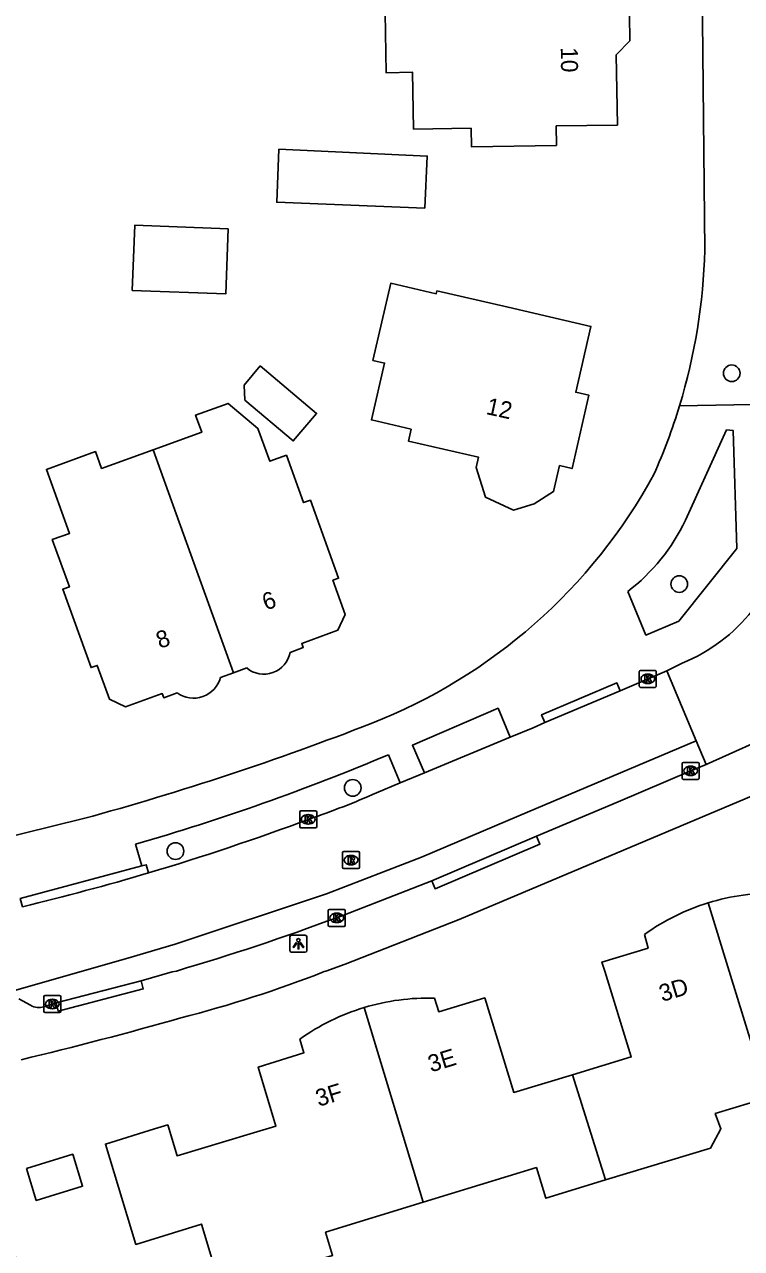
# Model space of a CAD drawing. Extents: x 161772 to 163123, y 383092 to 383917.
# Drawn here: x 162234.6 to 162276.8, y 383483.7 to 383555.7 of the extents above; entities that cross this region are included whole.
import ezdxf

# ---------------------------------------------------------------- set-up
doc = ezdxf.new("R2010")
doc.units = 0
for name, color, linetype in [('IMGEO_Boom', 7, 'Continuous'), ('IMGEO_Kolk', 7, 'Continuous'), ('IMGEO_Lichtpunt', 7, 'Continuous'), ('IMGEO_Pand', 7, 'Continuous'), ('IMGEO_Pand_nummerreeks', 7, 'Continuous'), ('IMGEO_Rijbaan_lokaal_gesloten', 7, 'Continuous'), ('IMGEO_Rijbaan_lokaal_open', 7, 'Continuous'), ('IMGEO_Rioolput', 7, 'Continuous'), ('IMGEO_Voetpad_gesloten', 7, 'Continuous'), ('IMGEO_Voetpad_open', 7, 'Continuous')]:
    doc.layers.add(name, color=color, linetype=linetype)

msp = doc.modelspace()

# ---------------------------------------------------------------- linework, layer by layer
at = {"layer": 'IMGEO_Boom'}
for centre in [(162276.194, 383535.151), (162273.111, 383522.755), (162253.915, 383510.771), (162243.495, 383507.051)]:
    msp.add_circle(centre, 0.489, dxfattribs=at)
at = {"layer": 'IMGEO_Kolk'}
for p, q in [((162270.763, 383516.756), (162270.763, 383517.608)), ((162270.838, 383517.682), (162271.69, 383517.682)), ((162271.251, 383517.462), (162271.276, 383517.462)), ((162271.764, 383517.608), (162271.764, 383516.756)), ((162271.69, 383516.682), (162270.838, 383516.682)), ((162271.274, 383516.902), (162271.249, 383516.902)), ((162273.283, 383511.345), (162273.283, 383512.197)), ((162273.358, 383512.271), (162274.21, 383512.271)), ((162274.284, 383512.197), (162274.284, 383511.345)), ((162273.794, 383511.491), (162273.769, 383511.491)), ((162273.771, 383512.051), (162273.796, 383512.051)), ((162274.21, 383511.271), (162273.358, 383511.271)), ((162250.799, 383508.491), (162250.799, 383509.343)), ((162250.874, 383509.417), (162251.726, 383509.417)), ((162251.8, 383509.343), (162251.8, 383508.491)), ((162251.31, 383508.637), (162251.285, 383508.637)), ((162251.287, 383509.197), (162251.312, 383509.197)), ((162251.726, 383508.417), (162250.874, 383508.417)), ((162252.477, 383502.697), (162252.477, 383503.549)), ((162252.552, 383503.623), (162253.404, 383503.623)), ((162253.478, 383503.549), (162253.478, 383502.697)), ((162252.988, 383502.843), (162252.963, 383502.843)), ((162252.965, 383503.403), (162252.99, 383503.403)), ((162253.404, 383502.623), (162252.552, 383502.623)), ((162235.753, 383497.63), (162235.753, 383498.482)), ((162235.828, 383498.556), (162236.68, 383498.556)), ((162236.754, 383498.482), (162236.754, 383497.63)), ((162236.264, 383497.776), (162236.239, 383497.776)), ((162236.241, 383498.336), (162236.266, 383498.336)), ((162236.68, 383497.556), (162235.828, 383497.556))]:
    msp.add_line(p, q, dxfattribs=at)
for points in [[(162270.763, 383516.756), (162270.763, 383517.608)], [(162270.838, 383517.682), (162271.69, 383517.682)], [(162271.084, 383517.382), (162271.207, 383517.382), (162271.207, 383517.231), (162271.337, 383517.382), (162271.501, 383517.382), (162271.355, 383517.231), (162271.508, 383516.982), (162271.356, 383516.982), (162271.271, 383517.146), (162271.207, 383517.079), (162271.207, 383516.982), (162271.084, 383516.982), (162271.084, 383517.382)], [(162271.764, 383517.608), (162271.764, 383516.756)], [(162271.69, 383516.682), (162270.838, 383516.682)], [(162273.283, 383511.345), (162273.283, 383512.197)], [(162273.358, 383512.271), (162274.21, 383512.271)], [(162274.284, 383512.197), (162274.284, 383511.345)], [(162273.604, 383511.971), (162273.727, 383511.971), (162273.727, 383511.82), (162273.857, 383511.971), (162274.021, 383511.971), (162273.875, 383511.82), (162274.028, 383511.571), (162273.876, 383511.571), (162273.791, 383511.735), (162273.727, 383511.668), (162273.727, 383511.571), (162273.604, 383511.571), (162273.604, 383511.971)], [(162274.21, 383511.271), (162273.358, 383511.271)], [(162250.799, 383508.491), (162250.799, 383509.343)], [(162250.874, 383509.417), (162251.726, 383509.417)], [(162251.8, 383509.343), (162251.8, 383508.491)], [(162251.12, 383509.117), (162251.243, 383509.117), (162251.243, 383508.966), (162251.373, 383509.117), (162251.537, 383509.117), (162251.391, 383508.966), (162251.544, 383508.717), (162251.392, 383508.717), (162251.307, 383508.881), (162251.243, 383508.814), (162251.243, 383508.717), (162251.12, 383508.717), (162251.12, 383509.117)], [(162251.726, 383508.417), (162250.874, 383508.417)], [(162252.477, 383502.697), (162252.477, 383503.549)], [(162252.552, 383503.623), (162253.404, 383503.623)], [(162253.478, 383503.549), (162253.478, 383502.697)], [(162252.798, 383503.323), (162252.921, 383503.323), (162252.921, 383503.172), (162253.051, 383503.323), (162253.215, 383503.323), (162253.069, 383503.172), (162253.222, 383502.923), (162253.07, 383502.923), (162252.985, 383503.087), (162252.921, 383503.02), (162252.921, 383502.923), (162252.798, 383502.923), (162252.798, 383503.323)], [(162253.404, 383502.623), (162252.552, 383502.623)], [(162235.753, 383497.63), (162235.753, 383498.482)], [(162235.828, 383498.556), (162236.68, 383498.556)], [(162236.754, 383498.482), (162236.754, 383497.63)], [(162236.074, 383498.256), (162236.197, 383498.256), (162236.197, 383498.105), (162236.327, 383498.256), (162236.491, 383498.256), (162236.345, 383498.105), (162236.498, 383497.856), (162236.346, 383497.856), (162236.261, 383498.02), (162236.197, 383497.953), (162236.197, 383497.856), (162236.074, 383497.856), (162236.074, 383498.256)], [(162236.68, 383497.556), (162235.828, 383497.556)]]:
    msp.add_lwpolyline(points, dxfattribs=at)
for centre, start, end in [((162270.84, 383517.606), 91.55205, 178.44795), ((162270.84, 383517.606), 91.55205, 178.44795), ((162271.688, 383517.606), 1.55205, 88.44795), ((162271.688, 383517.606), 1.55205, 88.44795), ((162270.84, 383516.758), 181.55205, 268.44795), ((162270.84, 383516.758), 181.55205, 268.44795), ((162271.688, 383516.758), 271.55205, 358.44795), ((162271.688, 383516.758), 271.55205, 358.44795), ((162273.36, 383512.195), 91.55205, 178.44795), ((162273.36, 383512.195), 91.55205, 178.44795), ((162274.208, 383512.195), 1.55205, 88.44795), ((162274.208, 383512.195), 1.55205, 88.44795), ((162273.36, 383511.347), 181.55205, 268.44795), ((162273.36, 383511.347), 181.55205, 268.44795), ((162274.208, 383511.347), 271.55205, 358.44795), ((162274.208, 383511.347), 271.55205, 358.44795), ((162250.876, 383509.341), 91.55205, 178.44795), ((162250.876, 383509.341), 91.55205, 178.44795), ((162251.724, 383509.341), 1.55205, 88.44795), ((162251.724, 383509.341), 1.55205, 88.44795), ((162250.876, 383508.493), 181.55205, 268.44795), ((162250.876, 383508.493), 181.55205, 268.44795), ((162251.724, 383508.493), 271.55205, 358.44795), ((162251.724, 383508.493), 271.55205, 358.44795), ((162252.554, 383503.547), 91.55205, 178.44795), ((162252.554, 383503.547), 91.55205, 178.44795), ((162253.402, 383503.547), 1.55205, 88.44795), ((162253.402, 383503.547), 1.55205, 88.44795), ((162252.554, 383502.699), 181.55205, 268.44795), ((162252.554, 383502.699), 181.55205, 268.44795), ((162253.402, 383502.699), 271.55205, 358.44795), ((162253.402, 383502.699), 271.55205, 358.44795), ((162235.83, 383498.48), 91.55205, 178.44795), ((162235.83, 383498.48), 91.55205, 178.44795), ((162236.678, 383498.48), 1.55205, 88.44795), ((162236.678, 383498.48), 1.55205, 88.44795), ((162235.83, 383497.632), 181.55205, 268.44795), ((162235.83, 383497.632), 181.55205, 268.44795), ((162236.678, 383497.632), 271.55205, 358.44795), ((162236.678, 383497.632), 271.55205, 358.44795)]:
    msp.add_arc(centre, 0.0765, start, end, dxfattribs=at)
for centre, major_axis, ratio, start_param, end_param in [((162271.25, 383517.182), (-0.387, 0.002), 0.722429, 4.712389, 7.853982), ((162271.275, 383517.182), (-0.39, 0.002), 0.717154, 1.570796, 4.712389), ((162273.77, 383511.771), (-0.387, 0.002), 0.722429, 4.712389, 7.853982), ((162273.795, 383511.771), (-0.39, 0.002), 0.717154, 1.570796, 4.712389), ((162251.286, 383508.917), (-0.387, 0.002), 0.722429, 4.712389, 7.853982), ((162251.311, 383508.917), (-0.39, 0.002), 0.717154, 1.570796, 4.712389), ((162252.964, 383503.123), (-0.387, 0.002), 0.722429, 4.712389, 7.853982), ((162252.989, 383503.123), (-0.39, 0.002), 0.717154, 1.570796, 4.712389), ((162236.24, 383498.056), (-0.387, 0.002), 0.722429, 4.712389, 7.853982), ((162236.265, 383498.056), (-0.39, 0.002), 0.717154, 1.570796, 4.712389)]:
    msp.add_ellipse(centre, major_axis=major_axis, ratio=ratio, start_param=start_param, end_param=end_param, dxfattribs=at)
at = {"layer": 'IMGEO_Lichtpunt'}
for p, q in [((162251.128, 383502.104), (162250.32, 383502.104)), ((162251.128, 383502.104), (162250.32, 383502.104)), ((162250.226, 383502.009), (162250.226, 383501.202)), ((162250.226, 383502.009), (162250.226, 383501.202)), ((162251.222, 383501.202), (162251.222, 383502.009)), ((162251.222, 383501.202), (162251.222, 383502.009)), ((162250.32, 383501.108), (162251.128, 383501.108)), ((162250.32, 383501.108), (162251.128, 383501.108))]:
    msp.add_line(p, q, dxfattribs=at)
for points in [[(162250.6, 383501.673), (162250.639, 383501.645), (162250.451, 383501.383), (162250.413, 383501.41), (162250.6, 383501.673)], [(162250.702, 383501.625), (162250.749, 383501.625), (162250.749, 383501.303), (162250.702, 383501.303), (162250.702, 383501.625)], [(162250.812, 383501.645), (162250.85, 383501.672), (162251.037, 383501.41), (162250.998, 383501.382), (162250.812, 383501.645)]]:
    msp.add_lwpolyline(points, dxfattribs=at)
msp.add_circle((162250.725, 383501.807), 0.0994, dxfattribs=at)
for centre, start, end in [((162250.32, 383502.009), 90, 180), ((162250.32, 383502.009), 90, 180), ((162251.128, 383502.009), 0, 90), ((162251.128, 383502.009), 0, 90), ((162250.32, 383501.202), 180, 270), ((162250.32, 383501.202), 180, 270), ((162251.128, 383501.202), 270, 0), ((162251.128, 383501.202), 270, 360)]:
    msp.add_arc(centre, 0.0946, start, end, dxfattribs=at)
at = {"layer": 'IMGEO_Pand'}
for points in [[(162257.351, 383557.573), (162255.804, 383557.554), (162255.878, 383552.827), (162257.44, 383552.851), (162257.493, 383549.514), (162260.878, 383549.567), (162260.895, 383548.478), (162265.894, 383548.557), (162265.876, 383549.696), (162269.472, 383549.753), (162269.407, 383553.884), (162270.205, 383554.708), (162270.182, 383556.228), (162269.402, 383556.984), (162269.39, 383557.722)], [(162258.156, 383544.856), (162258.298, 383547.924), (162249.573, 383548.328), (162249.446, 383545.212), (162258.156, 383544.856)], [(162246.598, 383543.656), (162241.098, 383543.859), (162240.956, 383540.022), (162246.456, 383539.819), (162246.598, 383543.656)], [(162257.358, 383531.873), (162257.194, 383531.164), (162261.319, 383530.213), (162261.181, 383529.615), (162261.717, 383527.865), (162263.362, 383527.107), (162264.591, 383527.482), (162265.727, 383528.193), (162266.079, 383529.721), (162266.813, 383529.551), (162267.806, 383533.859), (162267.028, 383534.038), (162267.921, 383537.912), (162263.049, 383539.035), (162258.869, 383539.999), (162258.83, 383539.829), (162256.15, 383540.446), (162255.104, 383535.907), (162255.788, 383535.749), (162255.019, 383532.412), (162257.358, 383531.873)], [(162248.479, 383535.587), (162247.527, 383534.45), (162247.576, 383533.58), (162250.422, 383531.178), (162251.787, 383532.795), (162248.479, 383535.587)], [(162250.231, 383518.737), (162251.012, 383519.019), (162250.922, 383519.269), (162253.049, 383520.038), (162253.481, 383520.957), (162252.751, 383522.977), (162253.084, 383523.098), (162251.426, 383527.688), (162251.025, 383527.543), (162250.017, 383530.332), (162249.034, 383529.977), (162248.335, 383531.912), (162246.59, 383533.384), (162244.678, 383532.692), (162245.042, 383531.684), (162242.185, 383530.652)], [(162242.185, 383530.652), (162239.149, 383529.555), (162238.792, 383530.543), (162235.911, 383529.502), (162237.271, 383525.737), (162236.256, 383525.371), (162237.26, 383522.591), (162236.868, 383522.449), (162238.533, 383517.842), (162238.9, 383517.975), (162239.621, 383515.979), (162240.566, 383515.536), (162242.72, 383516.314), (162242.809, 383516.07), (162243.597, 383516.356)], [(162246.912, 383517.541), (162243.54, 383526.893), (162242.185, 383530.652)], [(162246.142, 383517.263), (162246.912, 383517.541)], [(162246.912, 383517.541), (162247.685, 383517.82)], [(162274.818, 383504.011), (162276.051, 383500), (162278.337, 383492.563)], [(162266.829, 383493.898), (162270.285, 383494.944), (162268.73, 383500), (162268.57, 383500.52), (162271.28, 383501.35), (162271.06, 383502.15)], [(162258.065, 383486.401), (162254.588, 383497.849)], [(162258.727, 383498.405), (162258.97, 383497.6), (162261.68, 383498.42), (162263.384, 383492.856), (162266.829, 383493.898)], [(162258.065, 383486.401), (162252.32, 383484.64), (162252.73, 383483.27), (162249.19, 383482.21), (162246.191, 383481.274), (162245.023, 383485.119), (162241.172, 383483.916), (162239.38, 383489.817), (162242.27, 383490.713), (162243.039, 383490.948), (162243.59, 383489.14), (162247.88, 383490.42), (162249.4, 383490.88), (162248.36, 383494.35), (162251.05, 383495.19), (162250.8, 383495.992)], [(162266.829, 383493.898), (162268.771, 383487.71)], [(162278.337, 383492.563), (162275.229, 383491.613), (162275.56, 383490.72), (162274.94, 383489.59), (162268.771, 383487.71)], [(162234.739, 383488.395), (162237.462, 383489.224), (162238.036, 383487.339), (162235.312, 383486.511), (162234.739, 383488.395)], [(162268.771, 383487.71), (162265.26, 383486.64), (162264.712, 383488.439), (162258.065, 383486.401)]]:
    msp.add_lwpolyline(points, dxfattribs=at)
for centre, radius, start, end in [((162248.692, 383519.017), 1.564, 229.91075, 349.70454), ((162244.56, 383517.677), 1.635, 233.90731, 345.32331), ((162278.644, 383491.529), 13.055, 88.52673, 107.04292), ((162278.642, 383491.565), 13.02, 107.07767, 125.6125), ((162258.388, 383485.305), 13.107, 106.85468, 125.3765), ((162258.369, 383485.388), 13.022, 88.4233, 106.8784)]:
    msp.add_arc(centre, radius, start, end, dxfattribs=at)
at = {"layer": 'IMGEO_Rijbaan_lokaal_gesloten'}
for points in [[(162269.646, 383516.479), (162272.382, 383517.659)], [(162265.21, 383514.61), (162269.646, 383516.479)], [(162263.172, 383513.747), (162264.518, 383514.306), (162265.21, 383514.61)], [(162258.144, 383511.658), (162263.172, 383513.747)], [(162274.11, 383513.54), (162263.678, 383509.123), (162257.966, 383506.692), (162252.383, 383504.531), (162243.486, 383501.569), (162240.887, 383500.821), (162232.857, 383498.517)], [(162256.707, 383511.061), (162258.144, 383511.658)], [(162255.312, 383510.481), (162256.707, 383511.061)]]:
    msp.add_lwpolyline(points, dxfattribs=at)
for centre, radius, start, end in [((162237.35, 383550.654), 44.005, 288.56443, 294.09042), ((162201.269, 383642.625), 142.763, 286.53672, 290.54027), ((162201.422, 383642), 142.12, 283.45971, 286.54953)]:
    msp.add_arc(centre, radius, start, end, dxfattribs=at)
at = {"layer": 'IMGEO_Rijbaan_lokaal_open'}
for points in [[(162272.382, 383517.659), (162273.292, 383518.111)], [(162272.382, 383517.659), (162274.11, 383513.54)], [(162274.699, 383512.137), (162279.146, 383514.141)], [(162274.699, 383512.137), (162274.11, 383513.54)]]:
    msp.add_lwpolyline(points, dxfattribs=at)
msp.add_arc((162269.534, 383527.403), 10.023, 292.01944, 321.80931, dxfattribs=at)
at = {"layer": 'IMGEO_Rioolput'}
for p, q in [((162253.318, 383506.095), (162253.318, 383506.947)), ((162253.393, 383507.021), (162254.245, 383507.021)), ((162253.806, 383506.801), (162253.831, 383506.801)), ((162254.319, 383506.947), (162254.319, 383506.095)), ((162254.245, 383506.021), (162253.393, 383506.021)), ((162253.829, 383506.241), (162253.804, 383506.241))]:
    msp.add_line(p, q, dxfattribs=at)
for points in [[(162253.318, 383506.095), (162253.318, 383506.947)], [(162253.393, 383507.021), (162254.245, 383507.021)], [(162253.907, 383506.719), (162253.655, 383506.721), (162253.655, 383506.321)], [(162253.655, 383506.321), (162253.779, 383506.321), (162253.779, 383506.483), (162253.79, 383506.483)], [(162253.833, 383506.64), (162253.779, 383506.64), (162253.779, 383506.559)], [(162253.779, 383506.559), (162253.831, 383506.559)], [(162253.837, 383506.454), (162253.908, 383506.321), (162254.048, 383506.321), (162253.983, 383506.447)], [(162254.319, 383506.947), (162254.319, 383506.095)], [(162254.245, 383506.021), (162253.393, 383506.021)]]:
    msp.add_lwpolyline(points, dxfattribs=at)
for centre, radius, start, end in [((162253.395, 383506.945), 0.0765, 91.55205, 178.44795), ((162253.395, 383506.945), 0.0765, 91.55205, 178.44795), ((162253.789, 383506.43), 0.0533, 26.02933, 88.69889), ((162253.815, 383506.748), 0.19, 274.7715, 282.96867), ((162253.839, 383506.544), 0.0964, 77.00612, 93.18647), ((162253.853, 383506.601), 0.0378, 276.66336, 79.67722), ((162253.906, 383506.609), 0.109, 350.36119, 89.41601), ((162253.904, 383506.609), 0.112, 277.58423, 350.98172), ((162253.888, 383506.394), 0.108, 29.51342, 73.79051), ((162254.243, 383506.945), 0.0765, 1.55205, 88.44795), ((162254.243, 383506.945), 0.0765, 1.55205, 88.44795), ((162253.395, 383506.097), 0.0765, 181.55205, 268.44795), ((162253.395, 383506.097), 0.0765, 181.55205, 268.44795), ((162254.243, 383506.097), 0.0765, 271.55205, 358.44795), ((162254.243, 383506.097), 0.0765, 271.55205, 358.44795)]:
    msp.add_arc(centre, radius, start, end, dxfattribs=at)
for centre, major_axis, ratio, start_param, end_param in [((162253.805, 383506.521), (-0.387, 0.002), 0.722429, 4.712389, 7.853982), ((162253.83, 383506.521), (-0.39, 0.002), 0.717154, 1.570796, 4.712389)]:
    msp.add_ellipse(centre, major_axis=major_axis, ratio=ratio, start_param=start_param, end_param=end_param, dxfattribs=at)
at = {"layer": 'IMGEO_Voetpad_gesloten'}
for points in [[(162273.13, 383533.243), (162278.451, 383533.344)], [(162275.891, 383531.818), (162276.276, 383531.794), (162276.505, 383524.852), (162273.085, 383520.577), (162271.153, 383519.757), (162270.086, 383522.316)], [(162273.473, 383526.507), (162275.891, 383531.818)], [(162265.21, 383514.61), (162265.016, 383515.069), (162269.452, 383516.939), (162269.646, 383516.479)], [(162258.144, 383511.658), (162257.425, 383513.279), (162262.46, 383515.448), (162263.172, 383513.747)], [(162256.015, 383512.721), (162256.707, 383511.061)], [(162238.094, 383508.962), (162207.786, 383501.489), (162203.129, 383500.365), (162201.315, 383500), (162200.042, 383499.744), (162190.237, 383497.796), (162174.097, 383494.735)], [(162241.52, 383506.181), (162241.137, 383507.458)], [(162234.502, 383503.783), (162234.373, 383504.265), (162241.52, 383506.181)]]:
    msp.add_lwpolyline(points, dxfattribs=at)
for centre, radius, start, end in [((162240.409, 383543.176), 34.195, 335.87658, 343.11386), ((162243.211, 383544.682), 32.352, 291.38148, 331.40902), ((162263.026, 383531.485), 11.572, 307.5929, 334.51957), ((162192.949, 383673.778), 170.887, 285.31813, 291.29341), ((162204.851, 383633.696), 131.35, 286.03685, 292.92499), ((162261.856, 383490.965), 28.84, 193.401, 208.01458)]:
    msp.add_arc(centre, radius, start, end, dxfattribs=at)
at = {"layer": 'IMGEO_Voetpad_open'}
for points in [[(162273.743, 383601.16), (162274.444, 383559.797), (162274.609, 383542.395)], [(162284.143, 383513.135), (162260.175, 383503.02), (162253.469, 383500.408), (162252.345, 383500), (162252.24, 383499.962)], [(162264.725, 383507.921), (162269.518, 383509.94), (162273.784, 383511.772), (162274.699, 383512.137)], [(162264.725, 383507.921), (162258.56, 383505.297)], [(162258.56, 383505.297), (162258.755, 383504.837), (162264.92, 383507.461), (162264.725, 383507.921)], [(162241.52, 383506.181), (162241.775, 383506.249), (162241.904, 383505.767)], [(162252.977, 383503.136), (162258.56, 383505.297)], [(162241.481, 383499.425), (162243.294, 383499.947), (162243.558, 383500)], [(162241.481, 383499.425), (162236.479, 383498.127)], [(162236.479, 383498.127), (162236.604, 383497.644), (162241.606, 383498.942), (162241.481, 383499.425)], [(162234.28, 383498.368), (162234.978, 383497.982)], [(162235.752, 383497.902), (162236.479, 383498.127)]]:
    msp.add_lwpolyline(points, dxfattribs=at)
for centre, radius, start, end in [((162240.224, 383543.256), 34.395, 343.07499, 358.56529), ((162202.104, 383640.22), 146.219, 286.46949, 290.36026), ((162225.688, 383567.803), 72.852, 284.4033, 291.37435), ((162235.455, 383498.815), 0.96, 240.18615, 288.01167), ((162181.617, 383715.736), 227.174, 283.44166, 285.88855)]:
    msp.add_arc(centre, radius, start, end, dxfattribs=at)

# ---------------------------------------------------------------- texts
at = {"layer": 'IMGEO_Pand_nummerreeks'}
for s, rotation, p in [('10', 270.54983, (162266.148, 383554.327)), ('12', 347.68757, (162261.709, 383532.758)), ('6', 19.83186, (162248.814, 383521.19)), ('8', 19.83186, (162242.576, 383518.941)), ('3D', 17.04852, (162272.108, 383498.174)), ('3E', 16.88809, (162258.516, 383494.031)), ('3F', 17.09318, (162251.911, 383492.01))]:
    msp.add_text(s, height=1, rotation=rotation, dxfattribs=at).set_placement(p)

doc.saveas('drawing.dxf')
